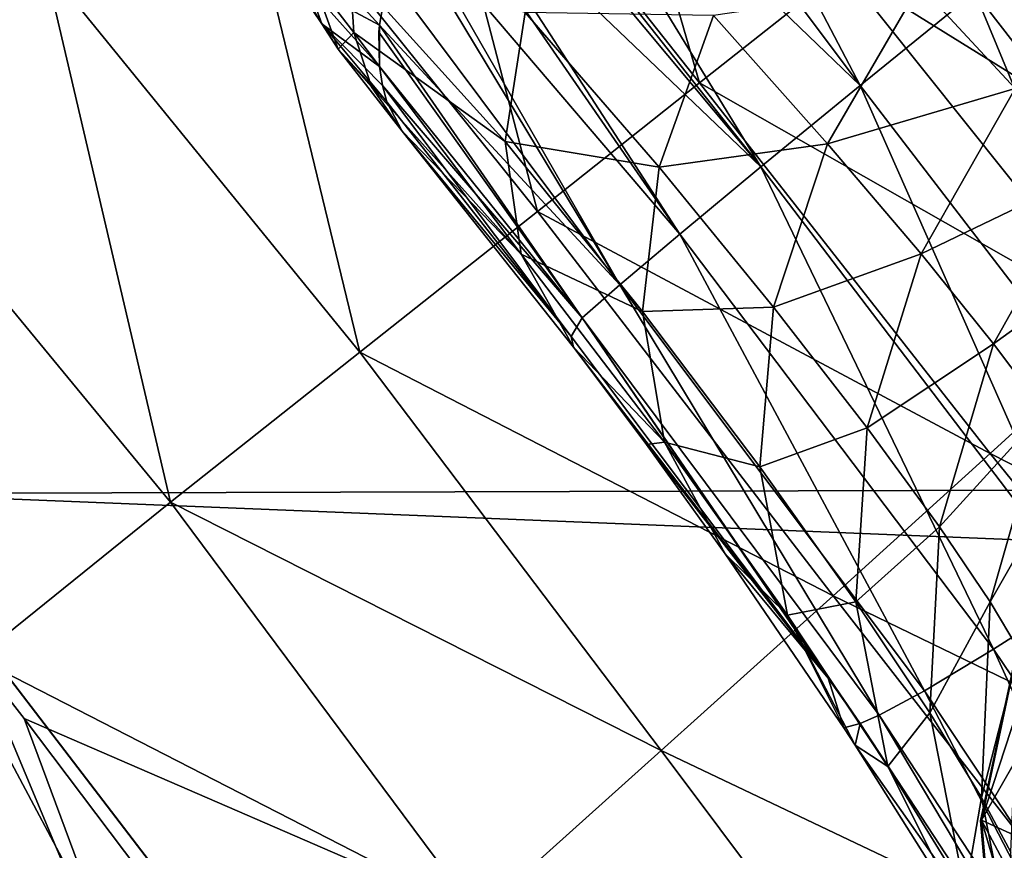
# Model space of a CAD drawing. Header units: metres. Extents: x -104 to 104, y -111 to 38.
# Tile 483 of 656: x -19.75 to -16.98, y -16.31 to -13.97. Entities that reach past the tile are written whole.
import ezdxf

# ---------------------------------------------------------------- set-up
doc = ezdxf.new("R2010")
doc.units = ezdxf.units.M
doc.layers.add('solid_509367_AD153', color=7, linetype='CONTINUOUS')

msp = doc.modelspace()

# ---------------------------------------------------------------- linework, layer by layer
at = {"layer": 'solid_509367_AD153'}
for points in [[(-16.937555, -12.29605, 51.952751), (-15.486237, -14.080131, 51.952751), (-16.990471, -12.334466, 52.204365)], [(-16.271772, -12.92581, 76.802628), (-16.990471, -12.334466, 52.204365), (-15.534618, -14.124121, 52.204365)], [(-15.486237, -14.080131, 51.952751), (-15.534618, -14.124121, 52.204365), (-16.990471, -12.334466, 52.204365)], [(-20.248308, -14.209017, 19.121695), (-19.681854, -13.813249, 19.357262), (-20.570316, -12.754246, 19.318604)], [(-18.268843, -12.972807, 15.622309), (-18.110544, -12.767268, 15.795901), (-17.38563, -14.153386, 15.607421)], [(-18.110544, -12.767268, 15.795901), (-17.062021, -13.890441, 15.899125), (-17.38563, -14.153386, 15.607421)], [(-17.837492, -14.145511, 20.13504), (-18.226488, -12.807836, 20.622206), (-18.660051, -13.105109, 20.115601)], [(-17.837492, -14.145511, 20.13504), (-17.43358, -13.825183, 20.640718), (-18.226488, -12.807836, 20.622206)], [(-18.404646, -13.171476, 15.425603), (-18.268843, -12.972807, 15.622309), (-17.38563, -14.153386, 15.607421)], [(-18.294266, -14.507756, 19.708895), (-18.660051, -13.105109, 20.115601), (-19.148645, -13.442646, 19.690935)], [(-18.294266, -14.507756, 19.708895), (-17.837492, -14.145511, 20.13504), (-18.660051, -13.105109, 20.115601)], [(-18.498899, -13.327496, 15.248946), (-18.404646, -13.171476, 15.425603), (-17.665373, -14.382631, 15.249453)], [(-18.404646, -13.171476, 15.425603), (-17.38563, -14.153386, 15.607421), (-17.665373, -14.382631, 15.249453)], [(-18.517071, -13.359984, 15.209461), (-18.498899, -13.327496, 15.248946), (-17.665373, -14.382631, 15.249453)], [(-16.036274, -14.284288, 21.830811), (-16.816771, -13.335993, 21.84704), (-17.090958, -13.553454, 21.21538)], [(-18.588667, -13.498737, 15.029183), (-18.517071, -13.359984, 15.209461), (-17.665373, -14.382631, 15.249453)], [(-18.794374, -14.904363, 19.371172), (-19.148645, -13.442646, 19.690935), (-19.681854, -13.813249, 19.357262)], [(-18.794374, -14.904363, 19.371172), (-18.294266, -14.507756, 19.708895), (-19.148645, -13.442646, 19.690935)], [(-18.606676, -13.537186, 14.97563), (-18.588667, -13.498737, 15.029183), (-17.8932, -14.57158, 14.835521)], [(-18.588667, -13.498737, 15.029183), (-17.665373, -14.382631, 15.249453), (-17.8932, -14.57158, 14.835521)], [(-18.662275, -13.670556, 14.776137), (-18.606676, -13.537186, 14.97563), (-17.8932, -14.57158, 14.835521)], [(-16.298933, -14.52969, 21.192934), (-17.090958, -13.553454, 21.21538), (-17.43358, -13.825183, 20.640718)], [(-16.298933, -14.52969, 21.192934), (-16.036274, -14.284288, 21.830811), (-17.090958, -13.553454, 21.21538)], [(-16.092848, -15.142147, 15.899475), (-17.062021, -13.890441, 15.899125), (-16.705322, -13.615496, 16.112932)], [(21.743666, -13.646845, -18.346928), (20.274202, -15.193457, -18.129566), (-21.65933, -13.728402, -18.335466)], [(-18.673391, -13.701115, 14.727114), (-18.662275, -13.670556, 14.776137), (-18.062555, -14.714796, 14.377534)], [(-18.662275, -13.670556, 14.776137), (-17.8932, -14.57158, 14.835521), (-18.062555, -14.714796, 14.377534)], [(-19.074137, -13.721698, 13.415852), (-18.901829, -13.97893, 13.542298), (-19.00457, -13.814632, 13.158281)], [(-19.074137, -13.721698, 13.415852), (-18.938871, -13.87536, 13.812723), (-18.901829, -13.97893, 13.542298)], [(-18.715025, -13.84012, 14.485748), (-18.673391, -13.701115, 14.727114), (-18.062555, -14.714796, 14.377534)], [(20.274202, -15.193457, -18.129566), (-20.180428, -15.302619, -18.114225), (-21.65933, -13.728402, -18.335466)], [(-17.218382, -13.870303, 10.035259), (-16.948477, -14.16127, 9.492365), (-16.58437, -13.744085, 9.375728)], [(-18.940496, -13.762575, 14.112368), (-18.715025, -13.84012, 14.485748), (-18.739143, -13.98323, 14.198119)], [(-18.940496, -13.762575, 14.112368), (-18.739143, -13.98323, 14.198119), (-18.938871, -13.87536, 13.812723)], [(-19.327389, -15.327059, 19.128914), (-19.681854, -13.813249, 19.357262), (-20.248308, -14.209017, 19.121695)], [(-19.327389, -15.327059, 19.128914), (-18.794374, -14.904363, 19.371172), (-19.681854, -13.813249, 19.357262)], [(-19.00457, -13.814632, 13.158281), (-18.855106, -14.050328, 13.238617), (-18.926422, -13.853612, 12.838842)], [(-19.00457, -13.814632, 13.158281), (-18.901829, -13.97893, 13.542298), (-18.855106, -14.050328, 13.238617)], [(-18.926422, -13.853612, 12.838842), (-18.810997, -14.003741, 12.754541), (-18.822393, -13.82611, 12.464103)], [(-18.384756, -14.310544, 11.982831), (-18.822393, -13.82611, 12.464103), (-18.810997, -14.003741, 12.754541)], [(-18.329187, -13.947274, 11.586178), (-18.822393, -13.82611, 12.464103), (-18.384756, -14.310544, 11.982831)], [(-16.628927, -14.833776, 20.61437), (-17.43358, -13.825183, 20.640718), (-17.837492, -14.145511, 20.13504)], [(-16.628927, -14.833776, 20.61437), (-16.298933, -14.52969, 21.192934), (-17.43358, -13.825183, 20.640718)], [(-18.926422, -13.853612, 12.838842), (-18.855106, -14.050328, 13.238617), (-18.810997, -14.003741, 12.754541)], [(-18.739143, -13.98323, 14.198119), (-18.715025, -13.84012, 14.485748), (-18.062555, -14.714796, 14.377534)], [(-18.938871, -13.87536, 13.812723), (-18.739143, -13.98323, 14.198119), (-18.739176, -14.099261, 13.923877)], [(-18.938871, -13.87536, 13.812723), (-18.739176, -14.099261, 13.923877), (-18.901829, -13.97893, 13.542298)], [(-17.798178, -13.95629, 10.775294), (-17.477346, -14.317371, 10.250105), (-17.218382, -13.870303, 10.035259)], [(-17.218382, -13.870303, 10.035259), (-17.477346, -14.317371, 10.250105), (-16.948477, -14.16127, 9.492365)], [(-16.446077, -15.37773, 15.609028), (-17.38563, -14.153386, 15.607421), (-17.062021, -13.890441, 15.899125)], [(-16.092848, -15.142147, 15.899475), (-16.446077, -15.37773, 15.609028), (-17.062021, -13.890441, 15.899125)], [(-18.329187, -13.947274, 11.586178), (-18.384756, -14.310544, 11.982831), (-17.951273, -14.382873, 11.088405)], [(-18.329187, -13.947274, 11.586178), (-17.951273, -14.382873, 11.088405), (-17.798178, -13.95629, 10.775294)], [(-17.798178, -13.95629, 10.775294), (-17.951273, -14.382873, 11.088405), (-17.477346, -14.317371, 10.250105)], [(-18.901829, -13.97893, 13.542298), (-18.739176, -14.099261, 13.923877), (-18.730892, -14.152628, 13.780323)], [(-18.901829, -13.97893, 13.542298), (-18.730892, -14.152628, 13.780323), (-18.717993, -14.19873, 13.644252)], [(-18.901829, -13.97893, 13.542298), (-18.717993, -14.19873, 13.644252), (-18.855106, -14.050328, 13.238617)], [(-18.855106, -14.050328, 13.238617), (-18.761723, -14.156488, 13.055003), (-18.810997, -14.003741, 12.754541)], [(-18.339838, -14.62814, 12.418149), (-18.810997, -14.003741, 12.754541), (-18.761723, -14.156488, 13.055003)], [(-18.384756, -14.310544, 11.982831), (-18.810997, -14.003741, 12.754541), (-18.339838, -14.62814, 12.418149)], [(-18.740587, -14.002937, 14.154563), (-18.739143, -13.98323, 14.198119), (-18.168568, -14.808158, 13.888672)], [(-18.739176, -14.099261, 13.923877), (-18.739143, -13.98323, 14.198119), (-18.740587, -14.002937, 14.154563)], [(-18.739176, -14.099261, 13.923877), (-18.740587, -14.002937, 14.154563), (-18.168568, -14.808158, 13.888672)], [(-18.739143, -13.98323, 14.198119), (-18.062555, -14.714796, 14.377534), (-18.168568, -14.808158, 13.888672)], [(-18.855106, -14.050328, 13.238617), (-18.717993, -14.19873, 13.644252), (-18.675493, -14.281512, 13.359912)], [(-18.855106, -14.050328, 13.238617), (-18.675493, -14.281512, 13.359912), (-18.761723, -14.156488, 13.055003)], [(-18.730892, -14.152628, 13.780323), (-18.739176, -14.099261, 13.923877), (-18.168568, -14.808158, 13.888672)], [(-18.339838, -14.62814, 12.418149), (-18.761723, -14.156488, 13.055003), (-18.675493, -14.281512, 13.359912)], [(-18.730892, -14.152628, 13.780323), (-18.168568, -14.808158, 13.888672), (-18.199175, -14.860465, 13.379592)], [(-18.717993, -14.19873, 13.644252), (-18.730892, -14.152628, 13.780323), (-18.199175, -14.860465, 13.379592)], [(-17.01918, -15.190025, 20.107531), (-17.837492, -14.145511, 20.13504), (-18.294266, -14.507756, 19.708895)], [(-17.01918, -15.190025, 20.107531), (-16.628927, -14.833776, 20.61437), (-17.837492, -14.145511, 20.13504)], [(-16.75481, -15.57942, 15.250372), (-17.665373, -14.382631, 15.249453), (-17.38563, -14.153386, 15.607421)], [(-17.477346, -14.317371, 10.250105), (-17.213531, -14.627053, 9.674066), (-16.948477, -14.16127, 9.492365)], [(-16.446077, -15.37773, 15.609028), (-16.75481, -15.57942, 15.250372), (-17.38563, -14.153386, 15.607421)], [(-16.948477, -14.16127, 9.492365), (-17.213531, -14.627053, 9.674066), (-16.739311, -14.399239, 8.910979)], [(-19.327389, -15.327059, 19.128914), (-20.248308, -14.209017, 19.121695), (-19.873581, -15.767048, 18.98801)], [(-18.717993, -14.19873, 13.644252), (-18.199175, -14.860465, 13.379592), (-18.675493, -14.281512, 13.359912)], [(-18.192631, -14.890072, 12.872695), (-18.675493, -14.281512, 13.359912), (-18.199175, -14.860465, 13.379592)], [(-18.339838, -14.62814, 12.418149), (-18.675493, -14.281512, 13.359912), (-18.192631, -14.890072, 12.872695)], [(-18.384756, -14.310544, 11.982831), (-17.997971, -14.789957, 11.456576), (-17.951273, -14.382873, 11.088405)], [(-18.384756, -14.310544, 11.982831), (-18.339838, -14.62814, 12.418149), (-17.997971, -14.789957, 11.456576)], [(-17.951273, -14.382873, 11.088405), (-17.629787, -14.777593, 10.529479), (-17.477346, -14.317371, 10.250105)], [(-17.477346, -14.317371, 10.250105), (-17.629787, -14.777593, 10.529479), (-17.213531, -14.627053, 9.674066)], [(-17.951273, -14.382873, 11.088405), (-17.997971, -14.789957, 11.456576), (-17.629787, -14.777593, 10.529479)], [(-17.009972, -15.741285, 14.834054), (-17.8932, -14.57158, 14.835521), (-17.665373, -14.382631, 15.249453)], [(-16.75481, -15.57942, 15.250372), (-17.009972, -15.741285, 14.834054), (-17.665373, -14.382631, 15.249453)], [(-17.213531, -14.627053, 9.674066), (-17.009377, -14.880634, 9.055565), (-16.739311, -14.399239, 8.910979)], [(-16.739311, -14.399239, 8.910979), (-17.009377, -14.880634, 9.055565), (-16.59194, -14.578645, 8.298774)], [(-17.461323, -15.590798, 19.683279), (-18.294266, -14.507756, 19.708895), (-18.794374, -14.904363, 19.371172)], [(-17.461323, -15.590798, 19.683279), (-17.01918, -15.190025, 20.107531), (-18.294266, -14.507756, 19.708895)], [(-17.204058, -15.858567, 14.372314), (-18.062555, -14.714796, 14.377534), (-17.8932, -14.57158, 14.835521)], [(-17.009972, -15.741285, 14.834054), (-17.204058, -15.858567, 14.372314), (-17.8932, -14.57158, 14.835521)], [(-17.009377, -14.880634, 9.055565), (-16.86591, -15.072033, 8.403017), (-16.59194, -14.578645, 8.298774)], [(-18.339838, -14.62814, 12.418149), (-18.192631, -14.890072, 12.872695), (-17.936001, -15.157781, 11.861935)], [(-18.339838, -14.62814, 12.418149), (-17.936001, -15.157781, 11.861935), (-17.997971, -14.789957, 11.456576)], [(-17.629787, -14.777593, 10.529479), (-17.365952, -15.117571, 9.911521), (-17.213531, -14.627053, 9.674066)], [(-17.213531, -14.627053, 9.674066), (-17.365952, -15.117571, 9.911521), (-17.009377, -14.880634, 9.055565)], [(-17.33136, -15.927817, 13.87873), (-18.168568, -14.808158, 13.888672), (-18.062555, -14.714796, 14.377534)], [(-17.204058, -15.858567, 14.372314), (-17.33136, -15.927817, 13.87873), (-18.062555, -14.714796, 14.377534)], [(-17.997971, -14.789957, 11.456576), (-17.668066, -15.227914, 10.859385), (-17.629787, -14.777593, 10.529479)], [(-17.629787, -14.777593, 10.529479), (-17.668066, -15.227914, 10.859385), (-17.365952, -15.117571, 9.911521)], [(-17.997971, -14.789957, 11.456576), (-17.936001, -15.157781, 11.861935), (-17.668066, -15.227914, 10.859385)], [(-18.168568, -14.808158, 13.888672), (-17.475191, -15.823523, 13.373085), (-18.199175, -14.860465, 13.379592)], [(-18.168568, -14.808158, 13.888672), (-17.385183, -15.951206, 13.36832), (-17.475191, -15.823523, 13.373085)], [(-17.33136, -15.927817, 13.87873), (-17.385183, -15.951206, 13.36832), (-18.168568, -14.808158, 13.888672)], [(-15.810946, -15.805249, 20.560997), (-16.628927, -14.833776, 20.61437), (-17.01918, -15.190025, 20.107531)], [(-18.192631, -14.890072, 12.872695), (-18.199175, -14.860465, 13.379592), (-17.475191, -15.823523, 13.373085)], [(-17.986679, -15.16519, 12.611442), (-18.192631, -14.890072, 12.872695), (-17.475191, -15.823523, 13.373085)], [(-17.936001, -15.157781, 11.861935), (-18.192631, -14.890072, 12.872695), (-17.986679, -15.16519, 12.611442)], [(-17.365952, -15.117571, 9.911521), (-17.162062, -15.39696, 9.24445), (-17.009377, -14.880634, 9.055565)], [(-17.009377, -14.880634, 9.055565), (-17.162062, -15.39696, 9.24445), (-16.86591, -15.072033, 8.403017)], [(-17.945875, -16.027502, 19.350716), (-18.794374, -14.904363, 19.371172), (-19.327389, -15.327059, 19.128914)], [(-17.945875, -16.027502, 19.350716), (-17.461323, -15.590798, 19.683279), (-18.794374, -14.904363, 19.371172)], [(-17.162062, -15.39696, 9.24445), (-17.019173, -15.608379, 8.537931), (-16.86591, -15.072033, 8.403017)], [(-16.86591, -15.072033, 8.403017), (-17.019173, -15.608379, 8.537931), (-16.783463, -15.195804, 7.725986)], [(-17.668066, -15.227914, 10.859385), (-17.397926, -15.60769, 10.192565), (-17.365952, -15.117571, 9.911521)], [(-17.365952, -15.117571, 9.911521), (-17.397926, -15.60769, 10.192565), (-17.162062, -15.39696, 9.24445)], [(-17.936001, -15.157781, 11.861935), (-17.986679, -15.16519, 12.611442), (-17.765381, -15.47258, 12.284147)], [(-17.765381, -15.47258, 12.284147), (-17.986679, -15.16519, 12.611442), (-17.475191, -15.823523, 13.373085)], [(-17.936001, -15.157781, 11.861935), (-17.765381, -15.47258, 12.284147), (-17.590267, -15.645775, 11.223297)], [(-17.936001, -15.157781, 11.861935), (-17.590267, -15.645775, 11.223297), (-17.668066, -15.227914, 10.859385)], [(20.274202, -15.193457, -18.129566), (18.959627, -16.886137, -17.891676), (-20.180428, -15.302619, -18.114225)], [(-16.198854, -16.203455, 20.052353), (-17.01918, -15.190025, 20.107531), (-17.461323, -15.590798, 19.683279)], [(-16.198854, -16.203455, 20.052353), (-15.810946, -15.805249, 20.560997), (-17.01918, -15.190025, 20.107531)], [(-17.019173, -15.608379, 8.537931), (-16.937666, -15.745292, 7.80301), (-16.783463, -15.195804, 7.725986)], [(-17.668066, -15.227914, 10.859385), (-17.590267, -15.645775, 11.223297), (-17.397926, -15.60769, 10.192565)], [(-19.197809, -17.149658, -17.812735), (-20.473362, -15.467112, -18.053022), (-20.180428, -15.302619, -18.114225)], [(18.959627, -16.886137, -17.891676), (-18.869469, -17.015713, -17.873465), (-20.180428, -15.302619, -18.114225)], [(-19.197809, -17.149658, -17.812735), (-20.180428, -15.302619, -18.114225), (-18.869469, -17.015713, -17.873465)], [(-18.462446, -16.490768, 19.116972), (-19.327389, -15.327059, 19.128914), (-19.873581, -15.767048, 18.98801)], [(-18.462446, -16.490768, 19.116972), (-17.945875, -16.027502, 19.350716), (-19.327389, -15.327059, 19.128914)], [(-17.397926, -15.60769, 10.192565), (-17.189413, -15.92132, 9.467793), (-17.162062, -15.39696, 9.24445)], [(-17.162062, -15.39696, 9.24445), (-17.189413, -15.92132, 9.467793), (-17.019173, -15.608379, 8.537931)], [(-20.806187, -15.721067, -17.840704), (-20.473362, -15.467112, -18.053022), (-19.197809, -17.149658, -17.812735)], [(-17.431274, -15.962882, 11.671318), (-17.765381, -15.47258, 12.284147), (-17.475191, -15.823523, 13.373085)], [(-17.590267, -15.645775, 11.223297), (-17.765381, -15.47258, 12.284147), (-17.431274, -15.962882, 11.671318)], [(-17.04611, -16.225559, 0.148919), (-16.890406, -15.500824, 0.233674), (-17.04406, -16.223389, 0.25514)], [(-17.04611, -16.225559, 0.148919), (-16.892359, -15.502916, 0.137039), (-16.890406, -15.500824, 0.233674)], [(-16.890406, -15.500824, -0.233674), (-16.892359, -15.502916, -0.137039), (-17.04611, -16.225559, -0.148919)], [(-17.04406, -16.223389, -0.25514), (-16.890406, -15.500824, -0.233674), (-17.04611, -16.225559, -0.148919)], [(-17.04406, -16.223389, 0.25514), (-16.890406, -15.500824, 0.233674), (-16.944397, -16.050001, 7.060777)], [(-16.828045, -15.562794, -11.710603), (-16.890406, -15.500824, -0.233674), (-17.04406, -16.223389, -0.25514)], [(-16.892359, -15.502916, -0.137039), (-16.892359, -15.502916, 0.137039), (-17.04611, -16.225559, 0.148919)], [(-17.04611, -16.225559, -0.148919), (-16.892359, -15.502916, -0.137039), (-17.04611, -16.225559, 0.148919)], [(-16.876427, -15.931271, -11.721101), (-16.828045, -15.562794, -11.710603), (-17.04406, -16.223389, -0.25514)], [(-16.193998, -16.951061, 14.789387), (-17.009972, -15.741285, 14.834054), (-16.75481, -15.57942, 15.250372)], [(-16.637594, -16.650007, 19.632999), (-17.461323, -15.590798, 19.683279), (-17.945875, -16.027502, 19.350716)], [(-17.590267, -15.645775, 11.223297), (-17.307817, -16.072298, 10.502797), (-17.397926, -15.60769, 10.192565)], [(-16.637594, -16.650007, 19.632999), (-16.198854, -16.203455, 20.052353), (-17.461323, -15.590798, 19.683279)], [(-17.397926, -15.60769, 10.192565), (-17.307817, -16.072298, 10.502797), (-17.189413, -15.92132, 9.467793)], [(-17.189413, -15.92132, 9.467793), (-17.043653, -16.159418, 8.696408), (-17.019173, -15.608379, 8.537931)], [(-17.019173, -15.608379, 8.537931), (-17.043653, -16.159418, 8.696408), (-16.937666, -15.745292, 7.80301)], [(-20.841644, -15.955753, 18.561077), (-19.6451, -17.551756, 18.561077), (-20.466473, -15.644764, 18.886271)], [(-20.466473, -15.644764, 18.886271), (-19.241402, -17.278816, 18.886271), (-19.873581, -15.767048, 18.98801)], [(-19.6451, -17.551756, 18.561077), (-19.241402, -17.278816, 18.886271), (-20.466473, -15.644764, 18.886271)], [(-17.590267, -15.645775, 11.223297), (-17.431274, -15.962882, 11.671318), (-17.399176, -16.011873, 11.602339)], [(-17.590267, -15.645775, 11.223297), (-17.399176, -16.011873, 11.602339), (-17.307817, -16.072298, 10.502797)], [(-21.081408, -15.909311, -17.510309), (-20.806187, -15.721067, -17.840704), (-19.555311, -17.367701, -17.600616)], [(-19.555311, -17.367701, -17.600616), (-20.806187, -15.721067, -17.840704), (-19.197809, -17.149658, -17.812735)], [(-16.415257, -17.047981, 14.317634), (-17.204058, -15.858567, 14.372314), (-17.009972, -15.741285, 14.834054)], [(-17.043653, -16.159418, 8.696408), (-16.961088, -16.313868, 7.891455), (-16.937666, -15.745292, 7.80301)], [(-16.193998, -16.951061, 14.789387), (-16.415257, -17.047981, 14.317634), (-17.009972, -15.741285, 14.834054)], [(-19.241402, -17.278816, 18.886271), (-19.739986, -15.936914, 18.988052), (-19.873581, -15.767048, 18.98801)], [(-18.462446, -16.490768, 19.116972), (-19.873581, -15.767048, 18.98801), (-19.739986, -15.936914, 18.988052)], [(-17.431274, -15.962882, 11.671318), (-17.475191, -15.823523, 13.373085), (-17.385183, -15.951206, 13.36832)], [(-16.563614, -17.097452, 13.811231), (-17.33136, -15.927817, 13.87873), (-17.204058, -15.858567, 14.372314)], [(-16.415257, -17.047981, 14.317634), (-16.563614, -17.097452, 13.811231), (-17.204058, -15.858567, 14.372314)], [(-19.849516, -17.525278, -17.270533), (-21.081408, -15.909311, -17.510309), (-19.555311, -17.367701, -17.600616)], [(-19.241402, -17.278816, 18.886271), (-18.972843, -16.953915, 18.990545), (-19.739986, -15.936914, 18.988052)], [(-18.462446, -16.490768, 19.116972), (-19.739986, -15.936914, 18.988052), (-18.972843, -16.953915, 18.990545)], [(-17.33136, -15.927817, 13.87873), (-16.628792, -17.107225, 13.283777), (-17.385183, -15.951206, 13.36832)], [(-16.563614, -17.097452, 13.811231), (-16.628792, -17.107225, 13.283777), (-17.33136, -15.927817, 13.87873)], [(-17.307817, -16.072298, 10.502797), (-17.090004, -16.426397, 9.713962), (-17.189413, -15.92132, 9.467793)], [(-17.189413, -15.92132, 9.467793), (-17.090004, -16.426397, 9.713962), (-17.043653, -16.159418, 8.696408)], [(-16.86961, -16.302866, -11.730877), (-16.876427, -15.931271, -11.721101), (-17.04406, -16.223389, -0.25514)], [(-19.914816, -17.73411, 18.074024), (-19.6451, -17.551756, 18.561077), (-20.841644, -15.955753, 18.561077)], [(-17.399176, -16.011873, 11.602339), (-17.431274, -15.962882, 11.671318), (-17.385183, -15.951206, 13.36832)], [(-17.399176, -16.011873, 11.602339), (-17.385183, -15.951206, 13.36832), (-16.628792, -17.107225, 13.283777)], [(-17.117199, -17.134768, 19.31246), (-17.945875, -16.027502, 19.350716), (-18.462446, -16.490768, 19.116972)], [(-17.117199, -17.134768, 19.31246), (-16.637594, -16.650007, 19.632999), (-17.945875, -16.027502, 19.350716)], [(-17.097385, -16.492214, 10.820492), (-17.399176, -16.011873, 11.602339), (-16.628792, -17.107225, 13.283777)], [(-17.307817, -16.072298, 10.502797), (-17.399176, -16.011873, 11.602339), (-17.097385, -16.492214, 10.820492)], [(-17.04406, -16.223389, 0.25514), (-16.944397, -16.050001, 7.060777), (-16.938385, -16.421108, 7.070549)], [(-17.307817, -16.072298, 10.502797), (-17.097385, -16.492214, 10.820492), (-17.090004, -16.426397, 9.713962)], [(-17.090004, -16.426397, 9.713962), (-16.938059, -16.696114, 8.870095), (-17.043653, -16.159418, 8.696408)], [(-17.043653, -16.159418, 8.696408), (-16.938059, -16.696114, 8.870095), (-16.961088, -16.313868, 7.891455)], [(-16.981936, -16.961647, 0.155793), (-17.04611, -16.225559, 0.148919), (-17.04406, -16.223389, 0.25514)], [(-17.04406, -16.223389, -0.25514), (-17.04611, -16.225559, -0.148919), (-16.981936, -16.961647, -0.155793)], [(-17.04611, -16.225559, -0.148919), (-17.04611, -16.225559, 0.148919), (-16.981936, -16.961647, 0.155793)], [(-16.981936, -16.961647, -0.155793), (-17.04611, -16.225559, -0.148919), (-16.981936, -16.961647, 0.155793)], [(-17.04406, -16.223389, 0.25514), (-16.938385, -16.421108, 7.070549), (-16.877464, -16.787256, 7.079384)], [(-16.979677, -16.959375, 0.273747), (-17.04406, -16.223389, 0.25514), (-16.877464, -16.787256, 7.079384)], [(-16.981936, -16.961647, 0.155793), (-17.04406, -16.223389, 0.25514), (-16.979677, -16.959375, 0.273747)], [(-16.979677, -16.959375, -0.273747), (-17.04406, -16.223389, -0.25514), (-16.981936, -16.961647, -0.155793)], [(-16.86961, -16.302866, -11.730877), (-17.04406, -16.223389, -0.25514), (-16.979677, -16.959375, -0.273747)], [(-16.807749, -16.669363, -11.739712), (-16.86961, -16.302866, -11.730877), (-16.979677, -16.959375, -0.273747)]]:
    msp.add_3dface(points, dxfattribs=at)

doc.saveas('drawing.dxf')
